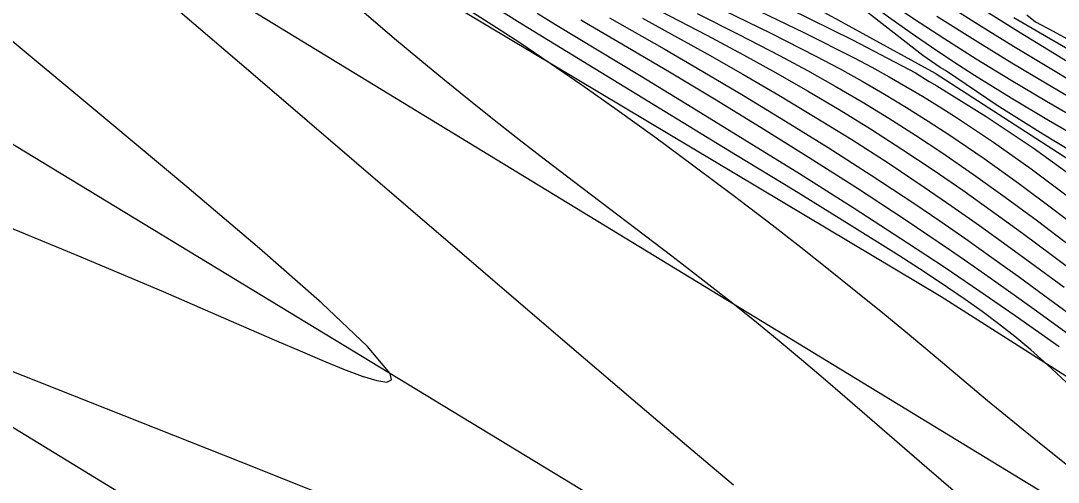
# Model space of a CAD drawing. Extents: x 2356077 to 2359823, y 225951 to 227822.
# Drawn here: x 2356407.04 to 2356454.61, y 227417.93 to 227439.08 of the extents above; entities that cross this region are included whole.
import ezdxf

# ---------------------------------------------------------------- set-up
doc = ezdxf.new("R2010")
doc.units = 0
for name, color, linetype in [('DTM Contours Major', 7, 'Continuous'), ('DTM Contours Minor', 7, 'Continuous'), ('Exist DTM Crownline', 7, 'Continuous'), ('Exist Roads EOP', 7, 'Continuous'), ('PH Exist DTM Breakline', 7, 'Continuous')]:
    doc.layers.add(name, color=color, linetype=linetype)

msp = doc.modelspace()

# ---------------------------------------------------------------- linework, layer by layer
at = {"layer": 'DTM Contours Major'}
for points in [[(2356455.706, 227434.435), (2356454.075, 227435.376), (2356452.453, 227436.337), (2356450.845, 227437.32), (2356449.406, 227438.232), (2356447.98, 227439.169), (2356446.561, 227440.133), (2356445.145, 227441.128), (2356443.726, 227442.157), (2356442.299, 227443.224), (2356440.576, 227444.457), (2356438.794, 227445.951), (2356437.001, 227447.365), (2356435.192, 227448.864), (2356431.583, 227451.964), (2356427.362, 227454.471), (2356425.296, 227455.769), (2356423.192, 227457.105), (2356421.05, 227458.424), (2356418.907, 227459.732), (2356416.759, 227461.05), (2356414.595, 227462.366), (2356410.221, 227464.992), (2356405.793, 227467.633)], [(2356439.721, 227417.792), (2356437.675, 227419.517), (2356435.643, 227421.24), (2356431.789, 227424.527), (2356424.796, 227430.524), (2356417.796, 227436.526), (2356411.512, 227441.903), (2356407.905, 227445.005), (2356406.093, 227446.573)], [(2356439.287, 227439.551), (2356441.435, 227438.506), (2356443.497, 227437.462), (2356444.574, 227436.888), (2356445.622, 227436.307), (2356446.646, 227435.715), (2356447.654, 227435.107), (2356448.653, 227434.48), (2356449.648, 227433.83), (2356451.212, 227432.759), (2356452.784, 227431.631), (2356454.363, 227430.46), (2356455.95, 227429.255)], [(2356453.173, 227439.344), (2356453.575, 227439.023), (2356454.379, 227438.603), (2356457.657, 227436.811)], [(2356456.7, 227423.52), (2356453.891, 227425.566), (2356452.807, 227426.345), (2356451.748, 227427.099), (2356450.705, 227427.833), (2356449.671, 227428.551), (2356448.636, 227429.258), (2356447.593, 227429.96), (2356445.409, 227431.393), (2356443.196, 227432.803), (2356440.994, 227434.172), (2356438.844, 227435.482), (2356436.786, 227436.715), (2356434.86, 227437.853), (2356432.725, 227439.104)], [(2356403.478, 227424.267), (2356407.127, 227422.818), (2356417.857, 227418.573), (2356421.033, 227417.308)]]:
    msp.add_lwpolyline(points, dxfattribs=at)
at = {"layer": 'DTM Contours Minor'}
for points in [[(2356455.961, 227432.651), (2356453.907, 227433.875), (2356451.807, 227435.2), (2356449.437, 227436.798), (2356449.203, 227436.943), (2356448.399, 227437.482), (2356445.634, 227439.641), (2356442.879, 227441.835), (2356440.108, 227444.181), (2356431.447, 227451.62), (2356428.022, 227453.654), (2356424.75, 227455.62), (2356421.537, 227457.687), (2356418.124, 227459.738), (2356414.812, 227461.705), (2356411.802, 227463.511), (2356409.487, 227464.928), (2356403.829, 227468.248), (2356400.495, 227470.21), (2356397.016, 227472.265), (2356393.498, 227474.351), (2356390.051, 227476.405), (2356386.781, 227478.365), (2356383.066, 227480.615)], [(2356455.438, 227436.955), (2356454.161, 227437.728), (2356452.859, 227438.529), (2356451.521, 227439.366), (2356448.817, 227441.098), (2356446.009, 227442.938), (2356443.16, 227444.834), (2356440.333, 227446.733), (2356434.446, 227450.697), (2356432.32, 227452.112), (2356431.796, 227452.471), (2356431.251, 227452.813), (2356429.592, 227453.887), (2356428.436, 227454.626), (2356425.417, 227456.528), (2356422.137, 227458.562), (2356418.686, 227460.681), (2356415.152, 227462.838), (2356404.951, 227469.045), (2356400.032, 227472.055), (2356393.165, 227476.266), (2356389.628, 227478.428), (2356386.035, 227480.612)], [(2356455.909, 227433.506), (2356454.171, 227434.503), (2356452.453, 227435.523), (2356450.769, 227436.569), (2356449.777, 227437.211), (2356448.795, 227437.869), (2356447.817, 227438.547), (2356446.834, 227439.25), (2356445.839, 227439.983), (2356444.886, 227440.677), (2356442.873, 227442.254), (2356440.659, 227444.063), (2356438.44, 227445.86), (2356436.194, 227447.774), (2356431.517, 227451.791), (2356426.079, 227455.021), (2356423.45, 227456.708), (2356420.79, 227458.366), (2356418.002, 227460.022), (2356415.43, 227461.575), (2356412.078, 227463.628), (2356406.735, 227466.801)], [(2356406.187, 227460.048), (2356410.667, 227457.227), (2356415.124, 227454.401), (2356417.288, 227453.023), (2356419.236, 227451.835), (2356428.062, 227446.49), (2356428.388, 227446.263), (2356428.833, 227446.018), (2356428.937, 227445.687), (2356428.943, 227445.497), (2356429.577, 227445.256), (2356429.858, 227445.029), (2356436.241, 227442.329), (2356439.316, 227441.006), (2356442.259, 227439.634), (2356445.175, 227438.202), (2356448.061, 227436.693), (2356448.697, 227436.294), (2356449.043, 227436.091), (2356451.306, 227434.695), (2356453.461, 227433.25), (2356455.516, 227431.78)], [(2356455.268, 227418.515), (2356453.899, 227419.595), (2356452.605, 227420.644), (2356451.372, 227421.665), (2356449.018, 227423.638), (2356447.789, 227424.662), (2356446.562, 227425.672), (2356445.328, 227426.675), (2356444.078, 227427.678), (2356442.802, 227428.686), (2356441.49, 227429.705), (2356439.71, 227431.064), (2356437.9, 227432.419), (2356436.108, 227433.737), (2356434.382, 227434.983), (2356432.77, 227436.124), (2356431.319, 227437.126), (2356430.598, 227437.612), (2356429.922, 227438.06), (2356428.637, 227438.892), (2356425.948, 227440.615)], [(2356435.103, 227440.184), (2356438.494, 227438.413), (2356440.176, 227437.518), (2356441.651, 227436.705), (2356443.114, 227435.869), (2356444.566, 227435.008), (2356446.009, 227434.118), (2356447.444, 227433.199), (2356448.874, 227432.248), (2356450.233, 227431.31), (2356451.594, 227430.341), (2356452.966, 227429.342), (2356454.354, 227428.313), (2356455.766, 227427.254)], [(2356455.435, 227436.175), (2356454.008, 227437.025), (2356452.558, 227437.904), (2356451.078, 227438.819), (2356448.75, 227440.297)], [(2356451.879, 227415.757), (2356448.589, 227418.584), (2356444.819, 227421.843), (2356443.83, 227422.691), (2356442.833, 227423.538), (2356441.817, 227424.388), (2356440.771, 227425.246), (2356439.686, 227426.119), (2356438.32, 227427.19), (2356436.893, 227428.287), (2356432.379, 227431.713), (2356430.839, 227432.892), (2356429.757, 227433.732), (2356428.671, 227434.584), (2356427.576, 227435.457), (2356426.466, 227436.356), (2356425.336, 227437.286), (2356424.179, 227438.255), (2356422.123, 227440.014)], [(2356455.193, 227422.319), (2356454.109, 227423.327), (2356453.355, 227423.99), (2356452.616, 227424.606), (2356451.879, 227425.187), (2356451.128, 227425.747), (2356450.35, 227426.3), (2356449.53, 227426.86), (2356448.463, 227427.565), (2356447.295, 227428.316), (2356445.017, 227429.748), (2356442.489, 227431.308), (2356439.817, 227432.941), (2356434.457, 227436.198), (2356431.232, 227438.169), (2356429.809, 227439.05), (2356428.448, 227439.906)], [(2356440.527, 227439.702), (2356442.948, 227438.545), (2356445.256, 227437.379), (2356446.065, 227436.947), (2356446.856, 227436.511), (2356447.63, 227436.068), (2356448.393, 227435.616), (2356449.147, 227435.154), (2356449.896, 227434.679), (2356451.638, 227433.515), (2356453.368, 227432.288), (2356455.084, 227431.016)], [(2356454.652, 227424.138), (2356452.633, 227425.558), (2356451.009, 227426.677), (2356449.374, 227427.782), (2356447.705, 227428.887), (2356445.254, 227430.472), (2356442.747, 227432.057), (2356440.243, 227433.613), (2356437.803, 227435.11), (2356435.487, 227436.517), (2356431.554, 227438.894), (2356430.716, 227439.406)], [(2356434.038, 227439.215), (2356436.538, 227437.787), (2356438.32, 227436.753), (2356440.186, 227435.647), (2356442.11, 227434.481), (2356444.069, 227433.263), (2356446.036, 227432.005), (2356447.987, 227430.716), (2356449.183, 227429.903), (2356450.372, 227429.077), (2356451.565, 227428.234), (2356452.77, 227427.369), (2356453.997, 227426.477), (2356455.256, 227425.555)], [(2356435.548, 227439.191), (2356437.02, 227438.384), (2356438.512, 227437.559), (2356440.148, 227436.633), (2356441.803, 227435.668), (2356443.47, 227434.666), (2356445.142, 227433.63), (2356446.81, 227432.56), (2356448.467, 227431.459), (2356449.735, 227430.588), (2356451.002, 227429.696), (2356452.277, 227428.78), (2356453.568, 227427.837), (2356454.884, 227426.863)], [(2356438.049, 227439.415), (2356439.964, 227438.455), (2356441.83, 227437.491), (2356443.119, 227436.796), (2356444.38, 227436.087), (2356445.62, 227435.361), (2356446.844, 227434.614), (2356448.059, 227433.841), (2356449.272, 227433.037), (2356450.724, 227432.034), (2356452.185, 227430.988), (2356453.658, 227429.903), (2356455.146, 227428.785)], [(2356455.556, 227435.317), (2356454.023, 227436.215), (2356452.479, 227437.137), (2356450.925, 227438.09), (2356449.042, 227439.28)], [(2356456.14, 227437.151), (2356453.787, 227438.506), (2356452.58, 227439.21)], [(2356405.3, 227430.113), (2356409.603, 227428.336), (2356413.571, 227426.664), (2356416.332, 227425.471), (2356418.765, 227424.413), (2356419.851, 227423.944), (2356420.847, 227423.522), (2356421.843, 227423.114), (2356422.693, 227422.795), (2356423.363, 227422.589), (2356423.822, 227422.522), (2356424.04, 227422.619), (2356423.983, 227422.905), (2356422.939, 227424.155), (2356420.845, 227426.136), (2356417.988, 227428.644), (2356414.652, 227431.473), (2356411.121, 227434.417), (2356405.527, 227439.062)]]:
    msp.add_lwpolyline(points, dxfattribs=at)
at = {"layer": 'Exist DTM Crownline'}
msp.add_lwpolyline([(2357542.756, 226741.609), (2357459.889, 226792.427), (2357374.177, 226844.74), (2357291.426, 226895.083), (2357208.118, 226946.275), (2357125.882, 226996.539), (2357045.017, 227045.595), (2356966.337, 227093.498), (2356883.413, 227143.712), (2356799.704, 227194.618), (2356722.637, 227241.528), (2356636.765, 227293.74), (2356553.053, 227344.465), (2356470.397, 227394.758), (2356383.201, 227447.638), (2356299.889, 227498.478), (2356223.248, 227545.375)], dxfattribs=at)
at = {"layer": 'Exist Roads EOP'}
for points in [[(2357548.158, 226751.097), (2357465.654, 226801.744), (2357379.741, 226854.27), (2357296.317, 226905.048), (2357214.489, 226955.136), (2357131.706, 227005.719), (2357050.471, 227054.837), (2356971.347, 227103.361), (2356888.766, 227153.021), (2356805.008, 227204.071), (2356729.232, 227250.322), (2356641.873, 227303.321), (2356558.204, 227353.943), (2356475.441, 227404.348), (2356389.192, 227456.864), (2356305.906, 227507.596), (2356229.771, 227554.142)], [(2357548.158, 226751.097), (2357551.518, 226748.955), (2357539.932, 226730.044), (2357536.732, 226732.588), (2357457.094, 226780.918), (2357368.575, 226834.971), (2357285.95, 226885.112), (2357202.56, 226936.462), (2357119.743, 226986.718), (2357040.047, 227034.838), (2356959.55, 227083.993), (2356876.77, 227134.388), (2356794.33, 227184.148), (2356716.529, 227232.438), (2356632.17, 227283.448), (2356547.589, 227334.799), (2356465.16, 227384.805), (2356376.528, 227438.798), (2356293.908, 227488.913), (2356217.843, 227535.566)]]:
    msp.add_lwpolyline(points, dxfattribs=at)
at = {"layer": 'PH Exist DTM Breakline'}
for points in [[(2356557.519, 227360.393), (2356536.799, 227373.48), (2356513.623, 227387.468), (2356493.461, 227399.762), (2356473.378, 227411.068), (2356449.245, 227426.421), (2356427.356, 227439.493), (2356404.492, 227453.128), (2356373.456, 227472.061)], [(2356429.473, 227447.377), (2356448.967, 227436.669), (2356464.331, 227426.763), (2356479.738, 227416.988), (2356491.179, 227410.077), (2356509.108, 227399.727), (2356529.113, 227387.869), (2356543.434, 227379.107), (2356554.803, 227371.848), (2356563.885, 227367.385), (2356575.209, 227362.395), (2356585.839, 227355.568)]]:
    msp.add_lwpolyline(points, dxfattribs=at)

doc.saveas('drawing.dxf')
